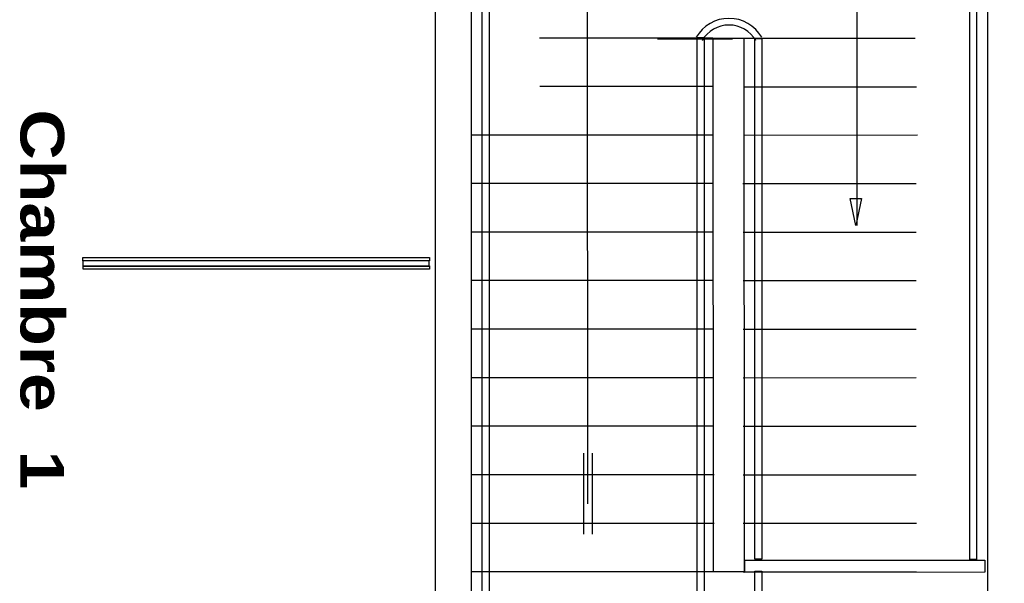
# Model space of a CAD drawing. Header units: millimetres. Extents: x -15 to 127, y -65 to 67.
# Tile 470 of 476: x 114.291 to 114.859, y 30.282 to 30.607. Entities that reach past the tile are written whole.
import ezdxf

# ---------------------------------------------------------------- set-up
doc = ezdxf.new("R2010")
doc.units = ezdxf.units.MM
doc.header["$MEASUREMENT"] = 0
doc.linetypes.add('PC_DASH_2', pattern=[0.125, 0.05555555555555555, -0.06944444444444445])
doc.layers.add('Calque 5', color=7, linetype='Continuous')
doc.styles.get("Standard").update_dxf_attribs({"font": 'BKANT.TTF'})

# ---------------------------------------------------------------- blocks, each defined once
blk = doc.blocks.new('PD_31957')
at = {"layer": 'Calque 5', "color": 0}
for points in [[(47.02332808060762, -36.19126794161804), (47.02332808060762, -36.66626794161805), (47.01932808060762, -36.66626794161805), (47.01932808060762, -36.19126794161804), (47.02332808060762, -36.19126794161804)], [(47.30478248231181, -36.19126794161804), (47.30478248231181, -36.6308752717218), (47.30078248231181, -36.6308752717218), (47.30078248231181, -36.19126794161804), (47.30478248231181, -36.19126794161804)], [(47.02365712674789, -36.19626794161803), (47.30119706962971, -36.19626794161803), (47.30119706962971, -36.20026794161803), (47.02365712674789, -36.20026794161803), (47.02365712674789, -36.19626794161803)]]:
    blk.add_lwpolyline(points, dxfattribs=at)
blk = doc.blocks.new('PD_31958')
at = {"layer": 'Calque 5', "color": 0}
for points in [[(47.14739429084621, -36.3297815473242), (47.14739429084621, -36.65671874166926), (47.14339429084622, -36.65671874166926), (47.14339429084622, -36.3297815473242), (47.14739429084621, -36.3297815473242)], [(47.18071627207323, -36.63758471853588), (47.18071627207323, -36.65074752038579), (47.17671627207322, -36.65074752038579), (47.17671627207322, -36.63758471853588), (47.18071627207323, -36.63758471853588)]]:
    blk.add_lwpolyline(points, dxfattribs=at)
for centre, radius, start, end in [((47.16178612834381, -36.34058836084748), 0.02181384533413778, 29.90917313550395, 150.0908268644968), ((47.16178612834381, -36.34058836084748), 0.01795478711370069, 29.90917313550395, 150.0908268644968), ((47.16173786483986, -36.65373313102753), 0.01899999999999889, 192.1213888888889, 12.12138888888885), ((47.16213786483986, -36.65373313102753), 0.01449999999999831, 192.1213888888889, 12.12138888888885)]:
    blk.add_arc(centre, radius, start, end, dxfattribs=at)
blk = doc.blocks.new('PD_31956')
at = {"layer": 'Calque 5'}
for name in ['PD_31957', 'PD_31958']:
    blk.add_blockref(name, (0, 0), dxfattribs=at)
blk = doc.blocks.new('PD_33303')
at = {"layer": 'Calque 5', "color": 0}
for points in [[(47.02332808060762, -36.19126794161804), (47.02332808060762, -36.66626794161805), (47.01932808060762, -36.66626794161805), (47.01932808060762, -36.19126794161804), (47.02332808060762, -36.19126794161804)], [(47.30478248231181, -36.19126794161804), (47.30478248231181, -36.6308752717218), (47.30078248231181, -36.6308752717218), (47.30078248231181, -36.19126794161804), (47.30478248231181, -36.19126794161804)], [(47.02365712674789, -36.19626794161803), (47.30119706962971, -36.19626794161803), (47.30119706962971, -36.20026794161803), (47.02365712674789, -36.20026794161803), (47.02365712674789, -36.19626794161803)]]:
    blk.add_lwpolyline(points, dxfattribs=at)
blk = doc.blocks.new('PD_33304')
at = {"layer": 'Calque 5', "color": 0}
for points in [[(47.14739429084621, -36.3297815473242), (47.14739429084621, -36.65671874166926), (47.14339429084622, -36.65671874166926), (47.14339429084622, -36.3297815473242), (47.14739429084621, -36.3297815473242)], [(47.18071627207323, -36.63758471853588), (47.18071627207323, -36.65074752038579), (47.17671627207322, -36.65074752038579), (47.17671627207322, -36.63758471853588), (47.18071627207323, -36.63758471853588)]]:
    blk.add_lwpolyline(points, dxfattribs=at)
for centre, radius, start, end in [((47.16178612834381, -36.34058836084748), 0.02181384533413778, 29.90917313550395, 150.0908268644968), ((47.16178612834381, -36.34058836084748), 0.01795478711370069, 29.90917313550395, 150.0908268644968), ((47.16173786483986, -36.65373313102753), 0.01899999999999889, 192.1213888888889, 12.12138888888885), ((47.16213786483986, -36.65373313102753), 0.01449999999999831, 192.1213888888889, 12.12138888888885)]:
    blk.add_arc(centre, radius, start, end, dxfattribs=at)
blk = doc.blocks.new('PD_33302')
at = {"layer": 'Calque 5'}
for name in ['PD_33303', 'PD_33304']:
    blk.add_blockref(name, (0, 0), dxfattribs=at)

msp = doc.modelspace()

# ---------------------------------------------------------------- linework, layer by layer
at = {"layer": 'Calque 5', "color": 0}
for p, q in [((114.6186415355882, 30.32795173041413), (114.6184596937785, 30.70302735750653)), ((114.6186415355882, 30.32795173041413), (114.6184596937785, 30.70302735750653)), ((114.7738300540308, 30.70310268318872), (114.7739340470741, 30.48860165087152)), ((114.7738300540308, 30.70310268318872), (114.7739340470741, 30.48860165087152)), ((114.6588087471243, 30.59622384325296), (114.7022261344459, 30.59624489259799)), ((114.6588087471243, 30.59622384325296), (114.7022261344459, 30.59624489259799)), ((114.6908624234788, 30.54070237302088), (114.5514139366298, 30.54070237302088)), ((114.6908624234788, 30.54070237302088), (114.5514139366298, 30.54070237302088)), ((114.6908759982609, 30.51270237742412), (114.5514275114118, 30.51270237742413)), ((114.6908759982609, 30.51270237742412), (114.5514275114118, 30.51270237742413)), ((114.6908895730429, 30.48470238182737), (114.5514410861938, 30.48470238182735)), ((114.6908895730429, 30.48470238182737), (114.5514410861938, 30.48470238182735)), ((114.6909031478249, 30.4567023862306), (114.5514546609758, 30.4567023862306)), ((114.6909031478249, 30.4567023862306), (114.5514546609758, 30.4567023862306)), ((114.6909167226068, 30.42870239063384), (114.5514682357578, 30.42870239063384)), ((114.6909167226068, 30.42870239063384), (114.5514682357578, 30.42870239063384)), ((114.6909302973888, 30.40070239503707), (114.5514818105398, 30.40070239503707)), ((114.6909302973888, 30.40070239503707), (114.5514818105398, 30.40070239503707)), ((114.6909438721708, 30.37270239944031), (114.5511355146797, 30.37270239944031)), ((114.6909438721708, 30.37270239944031), (114.5511355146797, 30.37270239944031)), ((114.6161369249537, 30.35718055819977), (114.6161142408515, 30.31039124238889)), ((114.6161369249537, 30.35718055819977), (114.6161142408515, 30.31039124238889)), ((114.6211369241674, 30.35717813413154), (114.6211142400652, 30.31038881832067)), ((114.6211369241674, 30.35717813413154), (114.6211142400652, 30.31038881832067)), ((114.6915089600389, 30.34470267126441), (114.5511490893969, 30.3447026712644)), ((114.6915089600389, 30.34470267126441), (114.5511490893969, 30.3447026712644)), ((114.6915225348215, 30.31670267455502), (114.5511626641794, 30.31670267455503)), ((114.6915225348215, 30.31670267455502), (114.5511626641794, 30.31670267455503)), ((114.6915225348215, 30.28870267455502), (114.5511626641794, 30.28870267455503)), ((114.6915225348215, 30.28870267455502), (114.5511626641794, 30.28870267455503)), ((114.7088280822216, 30.28871033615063), (114.7579892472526, 30.28871033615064)), ((114.7088280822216, 30.28871033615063), (114.7579892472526, 30.28871033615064))]:
    msp.add_line(p, q, dxfattribs=at)
at = {"layer": 'Calque 5', "color": 0, "linetype": 'PC_DASH_2'}
for p, q in [((114.6908353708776, 30.59650236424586), (114.5513868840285, 30.59650236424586)), ((114.6908353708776, 30.59650236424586), (114.5513868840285, 30.59650236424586)), ((114.7075418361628, 30.59650998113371), (114.8475418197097, 30.59657785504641)), ((114.7075418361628, 30.59650998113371), (114.8475418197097, 30.59657785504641)), ((114.6908488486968, 30.56870236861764), (114.5514003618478, 30.56870236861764)), ((114.6908488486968, 30.56870236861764), (114.5514003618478, 30.56870236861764)), ((114.7084632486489, 30.56851042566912), (114.8475553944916, 30.56857785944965)), ((114.7084632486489, 30.56851042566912), (114.8475553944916, 30.56857785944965)), ((114.7088992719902, 30.54071063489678), (114.8475688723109, 30.54077786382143)), ((114.7088992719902, 30.54071063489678), (114.8475688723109, 30.54077786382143)), ((114.7082194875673, 30.51271030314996), (114.8475824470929, 30.51277786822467)), ((114.7082194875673, 30.51271030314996), (114.8475824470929, 30.51277786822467)), ((114.7082330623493, 30.48471030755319), (114.8475960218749, 30.48477787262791)), ((114.7082330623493, 30.48471030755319), (114.8475960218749, 30.48477787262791)), ((114.7082466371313, 30.45671031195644), (114.8476095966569, 30.45677787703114)), ((114.7082466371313, 30.45671031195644), (114.8476095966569, 30.45677787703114)), ((114.7082602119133, 30.42871031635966), (114.8476231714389, 30.42877788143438)), ((114.7082602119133, 30.42871031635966), (114.8476231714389, 30.42877788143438)), ((114.7082737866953, 30.4007103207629), (114.8476367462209, 30.40077788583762)), ((114.7082737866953, 30.4007103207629), (114.8476367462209, 30.40077788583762)), ((114.7082873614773, 30.37271032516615), (114.8476503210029, 30.37277789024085)), ((114.7082873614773, 30.37271032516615), (114.8476503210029, 30.37277789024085)), ((114.7083009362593, 30.34471032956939), (114.8476638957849, 30.34477789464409)), ((114.7083009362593, 30.34471032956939), (114.8476638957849, 30.34477789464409)), ((114.7083280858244, 30.31671033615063), (114.84769104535, 30.31677790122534)), ((114.7083280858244, 30.31671033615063), (114.84769104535, 30.31677790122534)), ((114.7083280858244, 30.28871033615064), (114.84769104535, 30.28877790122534)), ((114.7083280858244, 30.28871033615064), (114.84769104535, 30.28877790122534))]:
    msp.add_line(p, q, dxfattribs=at)
at = {"layer": 'Calque 5', "color": 0}
for points in [[(114.6354561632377, 30.75651396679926), (114.5305688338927, 30.75651396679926), (114.5305688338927, 30.70043135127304), (114.5140932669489, 30.70043135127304), (114.5140932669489, 30.69246302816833), (114.5166752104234, 30.68027863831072), (114.5305688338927, 30.68027863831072), (114.5305688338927, 30.03447598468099), (114.5515688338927, 30.03447598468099), (114.5515688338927, 30.73651396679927), (114.6354561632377, 30.73651396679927), (114.6354561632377, 30.75651396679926)], [(114.6354561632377, 30.75651396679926), (114.5305688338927, 30.75651396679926), (114.5305688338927, 30.70043135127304), (114.5140932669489, 30.70043135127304), (114.5140932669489, 30.69246302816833), (114.5166752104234, 30.68027863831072), (114.5305688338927, 30.68027863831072), (114.5305688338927, 30.03447598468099), (114.5515688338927, 30.03447598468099), (114.5515688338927, 30.73651396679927), (114.6354561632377, 30.73651396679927), (114.6354561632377, 30.75651396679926)], [(114.869322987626, 30.75651396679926), (114.76565948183, 30.75651396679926), (114.76565948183, 30.73651396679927), (114.849322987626, 30.73651396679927), (114.849322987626, 30.13811275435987)], [(114.869322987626, 30.75651396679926), (114.76565948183, 30.75651396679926), (114.76565948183, 30.73651396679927), (114.849322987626, 30.73651396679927), (114.849322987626, 30.13811275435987)], [(114.708804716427, 30.59651385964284), (114.7089710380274, 30.28871456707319), (114.6911373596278, 30.28870680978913), (114.6909710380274, 30.59650610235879), (114.708804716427, 30.59651385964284)], [(114.708804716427, 30.59651385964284), (114.7089710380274, 30.28871456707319), (114.6911373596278, 30.28870680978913), (114.6909710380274, 30.59650610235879), (114.708804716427, 30.59651385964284)], [(114.7190730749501, 30.5964295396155), (114.7190730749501, 30.29597451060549), (114.7150730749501, 30.29597451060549), (114.7150730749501, 30.5964295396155), (114.7190730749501, 30.5964295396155)], [(114.7190730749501, 30.5964295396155), (114.7190730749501, 30.29597451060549), (114.7150730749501, 30.29597451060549), (114.7150730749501, 30.5964295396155), (114.7190730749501, 30.5964295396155)], [(114.7766601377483, 30.50413131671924), (114.7733670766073, 30.48860165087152), (114.7700589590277, 30.50412811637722), (114.7766601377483, 30.50413131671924)], [(114.7766601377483, 30.50413131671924), (114.7733670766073, 30.48860165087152), (114.7700589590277, 30.50412811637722), (114.7766601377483, 30.50413131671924)], [(114.327166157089, 30.4681938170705), (114.327166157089, 30.47009381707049), (114.527166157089, 30.47009381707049), (114.527166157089, 30.4681938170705), (114.327166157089, 30.4681938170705)], [(114.327166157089, 30.4681938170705), (114.327166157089, 30.47009381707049), (114.527166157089, 30.47009381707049), (114.527166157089, 30.4681938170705), (114.327166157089, 30.4681938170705)], [(114.5270582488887, 30.46505078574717), (114.5270582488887, 30.46805078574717), (114.327166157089, 30.46805078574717), (114.327166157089, 30.46505078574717), (114.5270582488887, 30.46505078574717)], [(114.5270582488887, 30.46505078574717), (114.5270582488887, 30.46805078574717), (114.327166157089, 30.46805078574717), (114.327166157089, 30.46505078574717), (114.5270582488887, 30.46505078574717)], [(114.3273693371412, 30.46330078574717), (114.3273693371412, 30.46520078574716), (114.527166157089, 30.46520078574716), (114.527166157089, 30.46330078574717), (114.3273693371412, 30.46330078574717)], [(114.3273693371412, 30.46330078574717), (114.3273693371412, 30.46520078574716), (114.527166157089, 30.46520078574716), (114.527166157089, 30.46330078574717), (114.3273693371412, 30.46330078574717)], [(114.7093427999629, 30.28841625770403), (114.7093394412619, 30.29541625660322), (114.8478957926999, 30.29548413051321), (114.8478991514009, 30.28848413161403), (114.7093427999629, 30.28841625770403)], [(114.7093427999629, 30.28841625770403), (114.7093394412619, 30.29541625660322), (114.8478957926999, 30.29548413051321), (114.8478991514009, 30.28848413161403), (114.7093427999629, 30.28841625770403)]]:
    msp.add_lwpolyline(points, dxfattribs=at)

# ---------------------------------------------------------------- block references
at = {"layer": 'Calque 5'}
for name in ['PD_31956', 'PD_33302']:
    msp.add_blockref(name, (67.5383568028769, 66.9267819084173), dxfattribs=at)

# ---------------------------------------------------------------- texts
at = {"layer": 'Calque 5', "color": 0, "insert": (114.3162486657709, 30.55548980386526), "char_height": 0.02517216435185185, "width": 0.2116666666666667, "attachment_point": 1, "rotation": 270}
msp.add_mtext('{\\fArial Black|b0|i0|c0|p34;Chambre  1}', dxfattribs=at)
msp.add_mtext('{\\fArial Black|b0|i0|c0|p34;Chambre  1}', dxfattribs=at)

doc.saveas('drawing.dxf')
